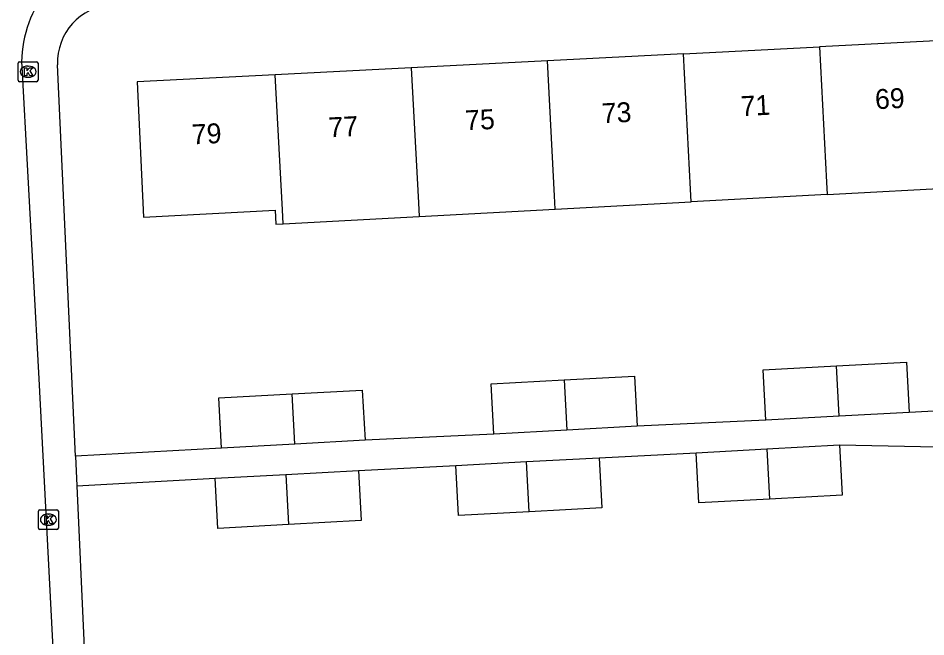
# Model space of a CAD drawing. Extents: x 161084 to 161928, y 385355 to 386522.
# Drawn here: x 161703.31 to 161748.84, y 386088.17 to 386119.23 of the extents above; entities that cross this region are included whole.
import ezdxf

# ---------------------------------------------------------------- set-up
doc = ezdxf.new("R2010")
doc.units = 0
for name, color, linetype in [('IMGEO_Kolk', 7, 'Continuous'), ('IMGEO_Pand', 7, 'Continuous'), ('IMGEO_Pand_nummerreeks', 7, 'Continuous'), ('IMGEO_Rijbaan_lokaal_open', 7, 'Continuous'), ('IMGEO_Voetpad_open', 7, 'Continuous')]:
    doc.layers.add(name, color=color, linetype=linetype)

msp = doc.modelspace()

# ---------------------------------------------------------------- linework, layer by layer
at = {"layer": 'IMGEO_Kolk'}
for p, q in [((161703.309, 386116.113), (161703.309, 386116.965)), ((161703.384, 386117.039), (161704.236, 386117.039)), ((161703.797, 386116.819), (161703.822, 386116.819)), ((161704.31, 386116.965), (161704.31, 386116.113)), ((161704.236, 386116.039), (161703.384, 386116.039)), ((161703.82, 386116.259), (161703.795, 386116.259)), ((161704.324, 386093.629), (161704.324, 386094.481)), ((161704.399, 386094.555), (161705.251, 386094.555)), ((161705.325, 386094.481), (161705.325, 386093.629)), ((161704.812, 386094.335), (161704.837, 386094.335)), ((161705.251, 386093.555), (161704.399, 386093.555)), ((161704.835, 386093.775), (161704.81, 386093.775))]:
    msp.add_line(p, q, dxfattribs=at)
for points in [[(161703.309, 386116.113), (161703.309, 386116.965)], [(161703.384, 386117.039), (161704.236, 386117.039)], [(161704.31, 386116.965), (161704.31, 386116.113)], [(161703.63, 386116.739), (161703.753, 386116.739), (161703.753, 386116.588), (161703.883, 386116.739), (161704.047, 386116.739), (161703.901, 386116.588), (161704.054, 386116.339), (161703.902, 386116.339), (161703.817, 386116.503), (161703.753, 386116.436), (161703.753, 386116.339), (161703.63, 386116.339), (161703.63, 386116.739)], [(161704.236, 386116.039), (161703.384, 386116.039)], [(161704.324, 386093.629), (161704.324, 386094.481)], [(161704.399, 386094.555), (161705.251, 386094.555)], [(161705.325, 386094.481), (161705.325, 386093.629)], [(161704.645, 386094.255), (161704.768, 386094.255), (161704.768, 386094.104), (161704.898, 386094.255), (161705.062, 386094.255), (161704.916, 386094.104), (161705.069, 386093.855), (161704.917, 386093.855), (161704.832, 386094.019), (161704.768, 386093.952), (161704.768, 386093.855), (161704.645, 386093.855), (161704.645, 386094.255)], [(161705.251, 386093.555), (161704.399, 386093.555)]]:
    msp.add_lwpolyline(points, dxfattribs=at)
for centre, start, end in [((161703.386, 386116.963), 91.552, 178.448), ((161703.386, 386116.963), 91.552, 178.448), ((161704.234, 386116.963), 1.552, 88.448), ((161704.234, 386116.963), 1.552, 88.448), ((161703.386, 386116.115), 181.552, 268.448), ((161703.386, 386116.115), 181.552, 268.448), ((161704.234, 386116.115), 271.552, 358.448), ((161704.234, 386116.115), 271.552, 358.448), ((161704.401, 386094.479), 91.552, 178.448), ((161704.401, 386094.479), 91.552, 178.448), ((161705.249, 386094.479), 1.552, 88.448), ((161705.249, 386094.479), 1.552, 88.448), ((161704.401, 386093.631), 181.552, 268.448), ((161704.401, 386093.631), 181.552, 268.448), ((161705.249, 386093.631), 271.552, 358.448), ((161705.249, 386093.631), 271.552, 358.448)]:
    msp.add_arc(centre, 0.0765, start, end, dxfattribs=at)
for centre, major_axis, ratio, start_param, end_param in [((161703.796, 386116.539), (-0.387, 0.002), 0.722429, 4.712389, 7.853982), ((161703.821, 386116.539), (-0.39, 0.002), 0.717154, 1.570796, 4.712389), ((161704.811, 386094.055), (-0.387, 0.002), 0.722429, 4.712389, 7.853982), ((161704.836, 386094.055), (-0.39, 0.002), 0.717154, 1.570796, 4.712389)]:
    msp.add_ellipse(centre, major_axis=major_axis, ratio=ratio, start_param=start_param, end_param=end_param, dxfattribs=at)
at = {"layer": 'IMGEO_Pand'}
for points in [[(161750.328, 386118.144), (161743.504, 386117.792)], [(161736.679, 386117.441), (161743.504, 386117.792)], [(161743.504, 386117.792), (161743.864, 386111.001), (161743.897, 386110.382)], [(161736.679, 386117.441), (161729.855, 386117.09)], [(161737.073, 386110.012), (161737.039, 386110.651), (161736.679, 386117.441)], [(161729.855, 386117.09), (161723.031, 386116.738)], [(161730.25, 386109.641), (161730.215, 386110.302), (161729.855, 386117.09)], [(161716.207, 386116.387), (161709.277, 386116.03), (161709.596, 386109.231), (161716.204, 386109.583), (161716.241, 386108.881), (161716.603, 386108.901)], [(161723.031, 386116.738), (161716.207, 386116.387)], [(161716.603, 386108.901), (161716.566, 386109.603), (161716.207, 386116.387)], [(161723.031, 386116.738), (161723.39, 386109.952), (161723.426, 386109.271)], [(161743.897, 386110.382), (161737.073, 386110.012)], [(161743.897, 386110.382), (161750.72, 386110.752)], [(161730.25, 386109.641), (161737.073, 386110.012)], [(161723.426, 386109.271), (161730.25, 386109.641)], [(161716.603, 386108.901), (161723.426, 386109.271)], [(161740.813, 386099.049), (161740.677, 386101.57), (161744.353, 386101.769)], [(161744.353, 386101.769), (161747.871, 386101.96), (161748.007, 386099.44)], [(161744.487, 386099.249), (161744.353, 386101.769)], [(161727.164, 386098.35), (161727.028, 386100.871), (161730.705, 386101.07)], [(161730.705, 386101.07), (161734.222, 386101.261), (161734.358, 386098.741)], [(161730.705, 386101.07), (161730.838, 386098.55)], [(161713.515, 386097.651), (161713.379, 386100.172), (161717.056, 386100.371)], [(161717.056, 386100.371), (161720.573, 386100.562), (161720.709, 386098.042)], [(161717.19, 386097.851), (161717.056, 386100.371)], [(161744.487, 386099.249), (161740.813, 386099.049)], [(161748.007, 386099.44), (161744.487, 386099.249)], [(161730.838, 386098.55), (161727.164, 386098.35)], [(161734.358, 386098.741), (161730.838, 386098.55)], [(161717.19, 386097.851), (161713.515, 386097.651)], [(161720.709, 386098.042), (161717.19, 386097.851)], [(161740.861, 386097.609), (161744.509, 386097.807)], [(161744.509, 386097.807), (161744.645, 386095.287), (161740.996, 386095.089)], [(161737.318, 386097.417), (161740.861, 386097.609)], [(161740.996, 386095.089), (161737.455, 386094.897), (161737.318, 386097.417)], [(161740.861, 386097.609), (161740.996, 386095.089)], [(161725.257, 386096.777), (161728.8, 386096.969)], [(161728.935, 386094.449), (161725.394, 386094.257), (161725.257, 386096.777)], [(161728.8, 386096.969), (161732.448, 386097.167)], [(161728.935, 386094.449), (161728.8, 386096.969)], [(161732.448, 386097.167), (161732.584, 386094.647), (161728.935, 386094.449)], [(161713.196, 386096.138), (161716.74, 386096.33)], [(161716.74, 386096.33), (161720.387, 386096.528)], [(161716.74, 386096.33), (161716.874, 386093.81)], [(161720.387, 386096.528), (161720.523, 386094.008), (161716.874, 386093.81)], [(161716.874, 386093.81), (161713.333, 386093.618), (161713.196, 386096.138)]]:
    msp.add_lwpolyline(points, dxfattribs=at)
at = {"layer": 'IMGEO_Rijbaan_lokaal_open'}
msp.add_lwpolyline([(161703.488, 386116.779), (161704.344, 386101.118), (161705.839, 386072.457)], dxfattribs=at)
msp.add_arc((161709.34, 386116.977), 5.856, 142.7857, 181.9419, dxfattribs=at)
at = {"layer": 'IMGEO_Voetpad_open'}
for points in [[(161706.183, 386097.239), (161705.289, 386116.89)], [(161754.554, 386099.787), (161748.007, 386099.44)], [(161740.813, 386099.049), (161734.358, 386098.741)], [(161727.164, 386098.35), (161720.709, 386098.042)], [(161713.515, 386097.651), (161706.183, 386097.239)], [(161744.509, 386097.807), (161749.392, 386097.703)], [(161706.183, 386097.239), (161706.251, 386095.757)], [(161732.448, 386097.167), (161737.318, 386097.417)], [(161720.387, 386096.528), (161725.257, 386096.777)], [(161706.251, 386095.757), (161713.196, 386096.138)], [(161706.251, 386095.757), (161707.31, 386072.468)]]:
    msp.add_lwpolyline(points, dxfattribs=at)
msp.add_arc((161708.166, 386117.017), 2.88, 93.1105, 182.5304, dxfattribs=at)

# ---------------------------------------------------------------- texts
at = {"layer": 'IMGEO_Pand_nummerreeks'}
for s, p in [('69', (161746.315, 386114.653)), ('73', (161732.608, 386113.947)), ('71', (161739.574, 386114.306)), ('75', (161725.754, 386113.594)), ('77', (161718.901, 386113.241)), ('79', (161712.047, 386112.888))]:
    msp.add_text(s, height=1, rotation=2.9474, dxfattribs=at).set_placement(p)

doc.saveas('drawing.dxf')
